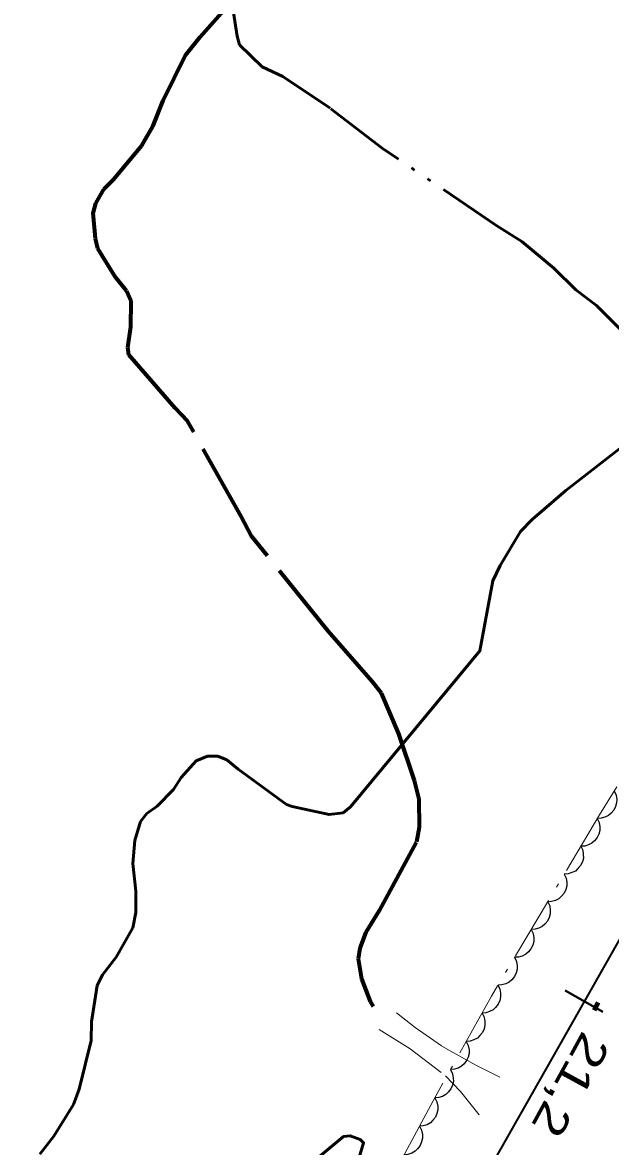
# Model space of a CAD drawing. Extents: x 386081 to 389416, y 5130568 to 5134082.
# Drawn here: x 387661.5 to 387716, y 5131763.3 to 5131867.6 of the extents above; entities that cross this region are included whole.
import ezdxf

# ---------------------------------------------------------------- set-up
doc = ezdxf.new("R2010")
doc.units = 0
doc.header["$LTSCALE"] = 1.2
for name, pattern in [('DASH_DOUBLE_DOT', [9.2, 5, -1.2, 0.3, -1.2, 0.3, -1.2]), ('DOT_DASHED', [7.7, 5, -1.2, 0.3, -1.2]), ('LONG_DASHED', [7.5, 6, -1.5]), ('MEDIUM_DASHED', [4.5, 3, -1.5])]:
    doc.linetypes.add(name, pattern=pattern)
for name, color, linetype, lineweight in [('1', 7, 'Continuous', 53), ('19', 7, 'Continuous', 13), ('22', 7, 'Continuous', 13), ('23', 7, 'Continuous', 40), ('3', 7, 'Continuous', 140), ('4', 7, 'DASH_DOUBLE_DOT', 53), ('44', 7, 'Continuous', 25)]:
    doc.layers.add(name, color=color, linetype=linetype, lineweight=lineweight)

msp = doc.modelspace()

# ---------------------------------------------------------------- linework, layer by layer
at = {"layer": '1'}
for points in [[(387686.49, 5131794.87), (387689.92, 5131794.11), (387691.22, 5131794.28), (387691.91, 5131794.82), (387703.92, 5131809.3), (387705.11, 5131815.8), (387705.79, 5131817.22), (387707.68, 5131820.38), (387708.76, 5131821.5), (387711.88, 5131824.2), (387717.19, 5131828.29)], [(387692.72, 5131762.3), (387693.12, 5131763.66), (387692.8, 5131763.96), (387691.88, 5131764.32), (387691.25, 5131764.24), (387687.01, 5131760.72)]]:
    msp.add_lwpolyline(points, dxfattribs=at)
at = {"layer": '1', "linetype": 'LONG_DASHED'}
msp.add_lwpolyline([(387663.09, 5131762.62), (387664.37, 5131764.28), (387666.22, 5131767.22), (387666.73, 5131768.63), (387667.85, 5131773.16), (387667.87, 5131774.9), (387668.4, 5131778.26), (387668.91, 5131779.24), (387670.17, 5131780.87), (387671.71, 5131783.61), (387671.98, 5131785.04), (387672, 5131787.01), (387671.72, 5131789.57), (387671.89, 5131791.7), (387672.41, 5131793.48), (387673, 5131794.23), (387673.96, 5131794.9), (387675.49, 5131796.43), (387676.19, 5131797.57), (387677.59, 5131799.09), (387678.63, 5131799.54), (387679.6, 5131799.54), (387680.42, 5131799.2), (387681.48, 5131798.32), (387685.97, 5131795.05), (387686.49, 5131794.87)], dxfattribs=at)
at = {"layer": '19', "linetype": 'MEDIUM_DASHED'}
for points in [[(387705.75, 5131769.76), (387703.53, 5131770.87), (387700.34, 5131772.66), (387697.9, 5131774.36), (387696.19, 5131775.73)], [(387694.56, 5131774.17), (387697.46, 5131772.38), (387700.73, 5131769.87), (387702.12, 5131768.42), (387703.84, 5131766.25)]]:
    msp.add_lwpolyline(points, dxfattribs=at)
at = {"layer": '22', "linetype": 'LONG_DASHED', "lineweight": 70}
msp.add_lwpolyline([(387694.03, 5131776.32), (387693.78, 5131776.76), (387692.96, 5131778.86), (387692.66, 5131780.72), (387692.82, 5131781.71), (387693.37, 5131783.19), (387694.61, 5131785.22), (387698.06, 5131791.58), (387698.31, 5131792.96), (387698.29, 5131795.55), (387697.85, 5131797.28), (387696.39, 5131801.62), (387694.77, 5131805.38), (387693.96, 5131806.42), (387689.85, 5131811.13), (387682.72, 5131819.96), (387681.78, 5131821.76), (387676.78, 5131830.63), (387675.64, 5131831.82), (387671.33, 5131836.78), (387671.25, 5131837.46), (387671.52, 5131839.36), (387671.55, 5131841.76), (387671.12, 5131842.72), (387670.12, 5131843.99), (387668.46, 5131846.63), (387668.24, 5131847.58), (387668.02, 5131849.93), (387668.29, 5131850.86), (387669.02, 5131852.15), (387669.91, 5131853.05), (387672.54, 5131856.2), (387673.56, 5131857.95), (387674.52, 5131860.38), (387676.6, 5131864.57), (387677.97, 5131866.28), (387682.62, 5131871.55)], dxfattribs=at)
at = {"layer": '23'}
msp.add_line((387711.83, 5131777.78), (387715.31, 5131775.8), dxfattribs=at)
at = {"layer": '23', "lineweight": 35}
msp.add_lwpolyline([(388350.66, 5132898.63), (388202.91, 5132638.38), (388174.85, 5132589.18), (388148.16, 5132542.09), (388122.46, 5132497.01), (388036.96, 5132346.4), (388027.91, 5132330.61), (387994.29, 5132271.3), (387943.96, 5132182.8), (387915.65, 5132132.74), (387888.36, 5132084.71), (387863.09, 5132039.98), (387797.42, 5131924.62), (387647.54, 5131660.34), (387567.35, 5131519.3), (387534.84, 5131461.86), (387476.24, 5131358.73)], dxfattribs=at)
at = {"layer": '3'}
msp.add_line((387714.9, 5131776.68), (387714.52, 5131775.98), dxfattribs=at)
at = {"layer": '4'}
msp.add_lwpolyline([(387730.87, 5131823.51), (387730.4, 5131823.68), (387728.04, 5131824.94), (387726.63, 5131826.09), (387723.25, 5131829.34), (387722.61, 5131830.57), (387719.01, 5131836.65), (387717.34, 5131838.76), (387714.74, 5131841.36), (387712.82, 5131842.82), (387710.78, 5131844.82), (387707.8, 5131847.28), (387705.5, 5131848.74), (387694.85, 5131855.96), (387690.01, 5131859.65), (387685.62, 5131862.59), (387683.7, 5131863.5), (387681.62, 5131865.55), (387681.38, 5131866.34), (387680.96, 5131869.13)], dxfattribs=at)
at = {"layer": '44', "linetype": 'DOT_DASHED', "lineweight": 13}
msp.add_lwpolyline([(387756.45, 5131872.54), (387754.12, 5131866.3), (387751.36, 5131859.87), (387748.68, 5131854.59), (387745.55, 5131849.21), (387731.62, 5131824.32), (387729.7, 5131820.21), (387724.42, 5131809.62), (387721.48, 5131804.55), (387715.01, 5131794.09), (387704.99, 5131777.26), (387699.57, 5131767.54), (387688.71, 5131747.33)], dxfattribs=at)
at = {"layer": '44'}
for points in [[(387716.38, 5131796.31), (387716.56, 5131795.93), (387716.61, 5131795.53), (387716.6, 5131795.2), (387716.5, 5131794.86), (387716.34, 5131794.53), (387716.08, 5131794.24), (387715.84, 5131794.02), (387715.52, 5131793.87), (387715.17, 5131793.78), (387714.81, 5131793.76)], [(387714.81, 5131793.76), (387714.99, 5131793.38), (387715.05, 5131792.98), (387715.05, 5131792.65), (387714.95, 5131792.31), (387714.79, 5131791.98), (387714.55, 5131791.68), (387714.31, 5131791.46), (387713.99, 5131791.3), (387713.64, 5131791.2), (387713.28, 5131791.18)], [(387713.28, 5131791.18), (387713.45, 5131790.8), (387713.51, 5131790.4), (387713.52, 5131790.07), (387713.42, 5131789.73), (387713.26, 5131789.4), (387713.01, 5131789.11), (387712.77, 5131788.88), (387712.46, 5131788.73), (387712.1, 5131788.62), (387711.74, 5131788.6)], [(387711.74, 5131788.6), (387711.92, 5131788.22), (387711.98, 5131787.82), (387711.98, 5131787.49), (387711.88, 5131787.15), (387711.72, 5131786.82), (387711.48, 5131786.53), (387711.24, 5131786.3), (387710.92, 5131786.15), (387710.57, 5131786.04), (387710.21, 5131786.02)], [(387710.21, 5131786.02), (387710.39, 5131785.65), (387710.44, 5131785.24), (387710.45, 5131784.91), (387710.35, 5131784.57), (387710.19, 5131784.24), (387709.94, 5131783.95), (387709.7, 5131783.72), (387709.39, 5131783.57), (387709.03, 5131783.47), (387708.67, 5131783.45)], [(387708.67, 5131783.45), (387708.85, 5131783.07), (387708.91, 5131782.67), (387708.91, 5131782.33), (387708.82, 5131782), (387708.65, 5131781.66), (387708.41, 5131781.37), (387708.17, 5131781.15), (387707.85, 5131780.99), (387707.5, 5131780.89), (387707.14, 5131780.87)], [(387707.14, 5131780.87), (387707.32, 5131780.49), (387707.37, 5131780.09), (387707.38, 5131779.76), (387707.28, 5131779.42), (387707.12, 5131779.09), (387706.87, 5131778.79), (387706.64, 5131778.57), (387706.32, 5131778.42), (387705.96, 5131778.31), (387705.6, 5131778.29)], [(387705.57, 5131778.31), (387705.76, 5131777.93), (387705.83, 5131777.53), (387705.84, 5131777.2), (387705.76, 5131776.86), (387705.61, 5131776.53), (387705.37, 5131776.23), (387705.14, 5131776), (387704.82, 5131775.83), (387704.47, 5131775.72), (387704.11, 5131775.69)], [(387704.11, 5131775.69), (387704.3, 5131775.31), (387704.37, 5131774.91), (387704.38, 5131774.58), (387704.3, 5131774.24), (387704.15, 5131773.91), (387703.91, 5131773.61), (387703.68, 5131773.38), (387703.36, 5131773.21), (387703.01, 5131773.1), (387702.65, 5131773.07)], [(387702.65, 5131773.07), (387702.84, 5131772.69), (387702.91, 5131772.29), (387702.92, 5131771.96), (387702.84, 5131771.62), (387702.68, 5131771.29), (387702.44, 5131770.99), (387702.21, 5131770.76), (387701.9, 5131770.59), (387701.55, 5131770.48), (387701.19, 5131770.45)], [(387701.19, 5131770.45), (387701.38, 5131770.07), (387701.45, 5131769.67), (387701.46, 5131769.34), (387701.37, 5131769), (387701.22, 5131768.67), (387700.98, 5131768.37), (387700.75, 5131768.13), (387700.44, 5131767.97), (387700.09, 5131767.86), (387699.73, 5131767.83)], [(387699.73, 5131767.83), (387699.92, 5131767.46), (387700, 5131767.06), (387700.01, 5131766.73), (387699.93, 5131766.39), (387699.79, 5131766.05), (387699.55, 5131765.75), (387699.32, 5131765.51), (387699.01, 5131765.34), (387698.66, 5131765.22), (387698.31, 5131765.19)], [(387698.31, 5131765.19), (387698.5, 5131764.82), (387698.58, 5131764.42), (387698.59, 5131764.09), (387698.51, 5131763.74), (387698.37, 5131763.41), (387698.13, 5131763.1), (387697.9, 5131762.87), (387697.59, 5131762.7), (387697.24, 5131762.58), (387696.89, 5131762.54)]]:
    msp.add_lwpolyline(points, dxfattribs=at)

# ---------------------------------------------------------------- texts
at = {"layer": '3', "width": 1.3}
msp.add_text('21,2   ', height=3, rotation=241.29, dxfattribs=at).set_placement((387713.48, 5131774.18))

doc.saveas('drawing.dxf')
